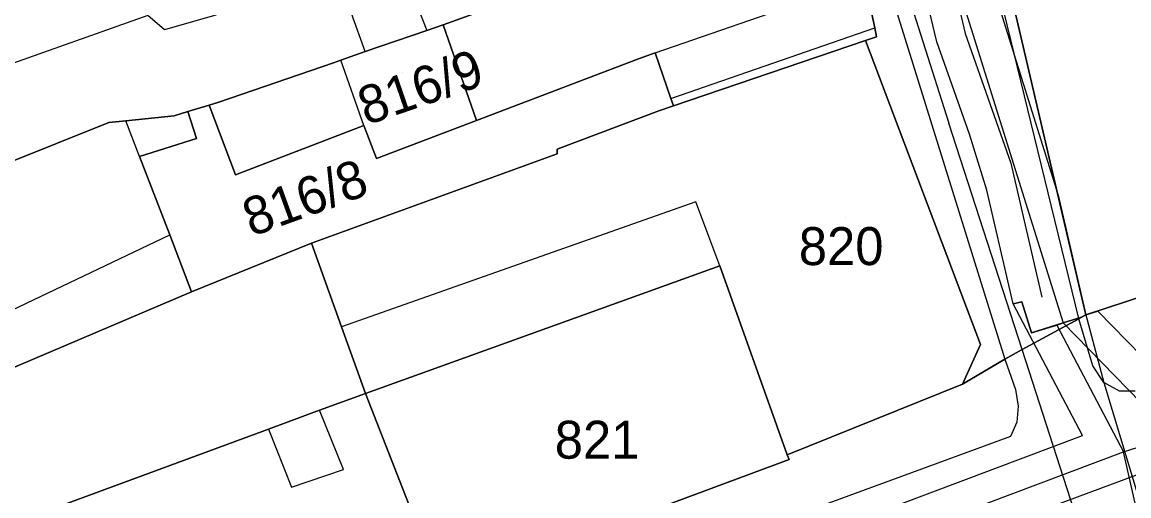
# Model space of a CAD drawing. Extents: x -263423 to -261326, y -1240067 to -1237864.
# Drawn here: x -262708 to -262649.7, y -1239528.3 to -1239503.3 of the extents above; entities that cross this region are included whole.
import ezdxf

# ---------------------------------------------------------------- set-up
doc = ezdxf.new("R2010")
doc.units = 0
for name, color, linetype in [('body_kn', 7, 'Continuous'), ('kladpar_druhypozemkov', 7, 'Continuous'), ('kladpar_hranice', 7, 'Continuous'), ('kladpar_parcelnecisla', 7, 'Continuous'), ('kladpar_plochy', 7, 'Continuous'), ('tarchy_linie', 7, 'Continuous'), ('zappar_hrandruhpozemk', 7, 'Continuous')]:
    doc.layers.add(name, color=color, linetype=linetype)

msp = doc.modelspace()

# ---------------------------------------------------------------- linework, layer by layer
at = {"layer": 'body_kn'}
for p, q in [((-262685.83, -1239503.47), (-262685.83, -1239503.47)), ((-262663.09, -1239503.63), (-262663.09, -1239503.63)), ((-262700.5, -1239503.74), (-262700.5, -1239503.74)), ((-262686.68, -1239503.77), (-262686.68, -1239503.77)), ((-262662.99, -1239504.11), (-262662.99, -1239504.11)), ((-262658.33, -1239503.93), (-262658.33, -1239503.93)), ((-262663.57, -1239504.3), (-262663.57, -1239504.3)), ((-262663.57, -1239504.3), (-262663.57, -1239504.3)), ((-262659.82, -1239504.37), (-262659.82, -1239504.37)), ((-262691.22, -1239505.34), (-262691.22, -1239505.34)), ((-262689.93, -1239504.88), (-262689.93, -1239504.88)), ((-262689.93, -1239504.88), (-262689.93, -1239504.88)), ((-262675.54, -1239505.26), (-262675.54, -1239505.26)), ((-262674.65, -1239504.95), (-262674.65, -1239504.95)), ((-262674.65, -1239504.95), (-262674.65, -1239504.95)), ((-262691.6, -1239505.48), (-262691.6, -1239505.48)), ((-262698.16, -1239507.7), (-262698.16, -1239507.7)), ((-262698.16, -1239507.7), (-262698.16, -1239507.7)), ((-262697.65, -1239507.55), (-262697.65, -1239507.55)), ((-262673.83, -1239507.36), (-262673.83, -1239507.36)), ((-262673.83, -1239507.36), (-262673.83, -1239507.36)), ((-262673.69, -1239507.74), (-262673.69, -1239507.74)), ((-262700, -1239508.26), (-262700, -1239508.26)), ((-262699.28, -1239508.04), (-262699.28, -1239508.04)), ((-262699.28, -1239508.04), (-262699.28, -1239508.04)), ((-262674.47, -1239508), (-262674.47, -1239508)), ((-262703.44, -1239508.62), (-262703.44, -1239508.62)), ((-262702.55, -1239508.53), (-262702.55, -1239508.53)), ((-262690.01, -1239508.78), (-262690.01, -1239508.78)), ((-262690.01, -1239508.78), (-262690.01, -1239508.78)), ((-262684.07, -1239508.51), (-262684.07, -1239508.51)), ((-262684.07, -1239508.51), (-262684.07, -1239508.51)), ((-262659.19, -1239508.65), (-262659.19, -1239508.65)), ((-262698.82, -1239509.46), (-262698.82, -1239509.46)), ((-262658.1, -1239509.23), (-262658.1, -1239509.23)), ((-262679.82, -1239510.02), (-262679.82, -1239510.02)), ((-262701.83, -1239510.4), (-262701.83, -1239510.4)), ((-262701.83, -1239510.4), (-262701.83, -1239510.4)), ((-262689.34, -1239510.51), (-262689.34, -1239510.51)), ((-262679.82, -1239510.27), (-262679.82, -1239510.27)), ((-262655.92, -1239510.76), (-262655.92, -1239510.76)), ((-262696.76, -1239511.37), (-262696.76, -1239511.37)), ((-262657.18, -1239512.18), (-262657.18, -1239512.18)), ((-262653.43, -1239512.44), (-262653.43, -1239512.44)), ((-262672.51, -1239512.79), (-262672.51, -1239512.79)), ((-262700.23, -1239514.54), (-262700.23, -1239514.54)), ((-262692.76, -1239514.98), (-262692.76, -1239514.98)), ((-262671.25, -1239516.17), (-262671.25, -1239516.17)), ((-262671.25, -1239516.17), (-262671.25, -1239516.17)), ((-262699.08, -1239517.53), (-262699.08, -1239517.53)), ((-262655.79, -1239518.17), (-262655.79, -1239518.17)), ((-262655.34, -1239518.07), (-262655.34, -1239518.07)), ((-262654.28, -1239517.82), (-262654.28, -1239517.82)), ((-262651.96, -1239518.75), (-262651.96, -1239518.75)), ((-262651.96, -1239518.75), (-262651.96, -1239518.75)), ((-262651.34, -1239518.55), (-262651.34, -1239518.55)), ((-262691.19, -1239519.38), (-262691.19, -1239519.38)), ((-262653.5, -1239519.29), (-262653.5, -1239519.29)), ((-262653.5, -1239519.29), (-262653.5, -1239519.29)), ((-262653.16, -1239519.18), (-262653.16, -1239519.18)), ((-262653.16, -1239519.18), (-262653.16, -1239519.18)), ((-262652.35, -1239518.94), (-262652.35, -1239518.94)), ((-262652.34, -1239518.96), (-262652.34, -1239518.96)), ((-262652.34, -1239518.96), (-262652.34, -1239518.96)), ((-262652.2, -1239518.88), (-262652.2, -1239518.88)), ((-262652.2, -1239518.88), (-262652.2, -1239518.88)), ((-262654.83, -1239519.7), (-262654.83, -1239519.7)), ((-262657.51, -1239520.31), (-262657.51, -1239520.31)), ((-262655.32, -1239520.58), (-262655.32, -1239520.58)), ((-262655.32, -1239520.58), (-262655.32, -1239520.58)), ((-262656.24, -1239521.08), (-262656.24, -1239521.08)), ((-262656.24, -1239521.08), (-262656.24, -1239521.08)), ((-262651.59, -1239521.43), (-262651.59, -1239521.43)), ((-262651.02, -1239522.32), (-262651.02, -1239522.32)), ((-262651.02, -1239522.32), (-262651.02, -1239522.32)), ((-262689.92, -1239522.89), (-262689.92, -1239522.89)), ((-262658.47, -1239522.41), (-262658.47, -1239522.41)), ((-262655.67, -1239522.68), (-262655.67, -1239522.68)), ((-262650.19, -1239522.77), (-262650.19, -1239522.77)), ((-262692.35, -1239523.77), (-262692.35, -1239523.77)), ((-262655.54, -1239523.57), (-262655.54, -1239523.57)), ((-262655.61, -1239524.4), (-262655.61, -1239524.4)), ((-262695.02, -1239524.78), (-262695.02, -1239524.78)), ((-262695.02, -1239524.78), (-262695.02, -1239524.78)), ((-262655.93, -1239525.16), (-262655.93, -1239525.16)), ((-262652.15, -1239525.11), (-262652.15, -1239525.11)), ((-262667.71, -1239526.12), (-262667.71, -1239526.12)), ((-262667.59, -1239526.38), (-262667.59, -1239526.38)), ((-262649.98, -1239525.97), (-262649.98, -1239525.97)), ((-262691.08, -1239526.9), (-262691.08, -1239526.9)), ((-262693.82, -1239527.84), (-262693.82, -1239527.84))]:
    msp.add_line(p, q, dxfattribs=at)
at = {"layer": 'kladpar_druhypozemkov'}
for p, q in [((-262687.99, -1239505.99), (-262687.99, -1239505.99)), ((-262693.78, -1239512.15), (-262693.78, -1239512.15)), ((-262664.64, -1239513.63), (-262664.64, -1239513.63)), ((-262678.35, -1239524.33), (-262678.35, -1239524.33))]:
    msp.add_line(p, q, dxfattribs=at)
at = {"layer": 'kladpar_hranice'}
for points in [[(-262664.29, -1239462.76), (-262662.87, -1239470.04), (-262661.2, -1239477.95), (-262660.64, -1239481.59), (-262651.96, -1239518.75), (-262652.34, -1239518.96), (-262655.32, -1239520.58), (-262656.24, -1239521.08), (-262658.47, -1239522.41), (-262657.51, -1239520.31), (-262663.57, -1239504.3), (-262662.99, -1239504.11), (-262663.09, -1239503.63), (-262663.62, -1239501.12), (-262665.12, -1239496.03), (-262666.64, -1239490.87), (-262667.34, -1239488.48), (-262669.4, -1239481.46), (-262669.67, -1239479.17), (-262670.13, -1239477.19), (-262670.88, -1239473.74), (-262672.25, -1239466.72)], [(-262644.23, -1239476.67), (-262643.83, -1239478.97), (-262643.29, -1239483.24), (-262641.64, -1239491.6), (-262636.86, -1239513.79), (-262651.96, -1239518.75), (-262660.64, -1239481.59), (-262651.76, -1239478.6), (-262649.33, -1239477.96), (-262644.23, -1239476.67)], [(-262709.07, -1239496.42), (-262698.9, -1239492.64), (-262695.64, -1239491.63), (-262691.35, -1239490.17), (-262691.51, -1239489.71), (-262669.4, -1239481.46), (-262667.34, -1239488.48), (-262666.64, -1239490.87), (-262665.12, -1239496.03), (-262685.83, -1239503.47), (-262686.68, -1239503.77), (-262689.93, -1239504.88), (-262691.22, -1239505.34), (-262691.6, -1239505.48), (-262697.65, -1239507.55), (-262698.16, -1239507.7), (-262699.28, -1239508.04), (-262700, -1239508.26), (-262702.55, -1239508.53), (-262703.44, -1239508.62), (-262714.4, -1239513)], [(-262684.07, -1239508.51), (-262685.83, -1239503.47), (-262665.12, -1239496.03), (-262663.62, -1239501.12), (-262663.09, -1239503.63), (-262662.99, -1239504.11), (-262663.57, -1239504.3), (-262673.69, -1239507.74), (-262673.83, -1239507.36), (-262674.65, -1239504.95), (-262675.54, -1239505.26), (-262684.07, -1239508.51)], [(-262698.16, -1239507.7), (-262697.65, -1239507.55), (-262691.6, -1239505.48), (-262691.22, -1239505.34), (-262689.93, -1239504.88), (-262686.68, -1239503.77), (-262685.83, -1239503.47), (-262684.07, -1239508.51), (-262689.34, -1239510.51), (-262690.01, -1239508.78), (-262696.76, -1239511.37), (-262698.16, -1239507.7)], [(-262663.57, -1239504.3), (-262657.51, -1239520.31), (-262658.47, -1239522.41), (-262667.71, -1239526.12), (-262671.25, -1239516.17), (-262689.92, -1239522.89), (-262691.19, -1239519.38), (-262692.76, -1239514.98), (-262679.82, -1239510.27), (-262679.82, -1239510.02), (-262674.47, -1239508), (-262673.69, -1239507.74), (-262663.57, -1239504.3)], [(-262699.28, -1239508.04), (-262698.16, -1239507.7), (-262696.76, -1239511.37), (-262690.01, -1239508.78), (-262689.34, -1239510.51), (-262684.07, -1239508.51), (-262675.54, -1239505.26), (-262674.65, -1239504.95), (-262673.83, -1239507.36), (-262673.69, -1239507.74), (-262674.47, -1239508), (-262679.82, -1239510.02), (-262679.82, -1239510.27), (-262692.76, -1239514.98), (-262699.08, -1239517.53), (-262700.23, -1239514.54), (-262701.83, -1239510.4), (-262698.82, -1239509.46), (-262699.28, -1239508.04)], [(-262725.76, -1239517.56), (-262714.4, -1239513), (-262703.44, -1239508.62), (-262702.55, -1239508.53), (-262700, -1239508.26), (-262699.28, -1239508.04), (-262698.82, -1239509.46), (-262701.83, -1239510.4), (-262700.23, -1239514.54), (-262699.08, -1239517.53), (-262709.95, -1239522.15), (-262711.01, -1239519.66), (-262711.38, -1239518.73), (-262726.35, -1239524.6), (-262724.99, -1239528.05), (-262725.67, -1239528.32), (-262754.11, -1239539.2), (-262756.92, -1239530.11), (-262725.76, -1239517.56)], [(-262720.06, -1239545.93), (-262702.01, -1239539.01), (-262685.95, -1239533.04), (-262685.88, -1239533.17), (-262667.59, -1239526.38), (-262667.71, -1239526.12), (-262658.47, -1239522.41), (-262656.24, -1239521.08), (-262655.32, -1239520.58), (-262652.34, -1239518.96), (-262651.96, -1239518.75), (-262636.86, -1239513.79)], [(-262724.99, -1239528.05), (-262710.81, -1239522.47), (-262709.95, -1239522.15), (-262699.08, -1239517.53), (-262692.76, -1239514.98), (-262691.19, -1239519.38), (-262689.92, -1239522.89), (-262692.35, -1239523.77), (-262695.02, -1239524.78), (-262705.8, -1239528.74), (-262702.01, -1239539.01), (-262720.06, -1239545.93), (-262745.51, -1239555.99), (-262748.43, -1239555.08), (-262754.11, -1239539.2), (-262725.67, -1239528.32), (-262724.99, -1239528.05)], [(-262671.25, -1239516.17), (-262667.71, -1239526.12), (-262667.59, -1239526.38), (-262685.88, -1239533.17), (-262685.95, -1239533.04), (-262689.92, -1239522.89), (-262671.25, -1239516.17)], [(-262695.02, -1239524.78), (-262692.35, -1239523.77), (-262689.92, -1239522.89), (-262685.95, -1239533.04), (-262702.01, -1239539.01), (-262705.8, -1239528.74), (-262695.02, -1239524.78)]]:
    msp.add_lwpolyline(points, dxfattribs=at)
at = {"layer": 'kladpar_plochy'}
for points in [[(-262664.29, -1239462.76), (-262662.87, -1239470.04), (-262661.2, -1239477.95), (-262660.64, -1239481.59), (-262651.96, -1239518.75), (-262652.34, -1239518.96), (-262655.32, -1239520.58), (-262656.24, -1239521.08), (-262658.47, -1239522.41), (-262657.51, -1239520.31), (-262663.57, -1239504.3), (-262662.99, -1239504.11), (-262663.09, -1239503.63), (-262663.62, -1239501.12), (-262665.12, -1239496.03), (-262666.64, -1239490.87), (-262667.34, -1239488.48), (-262669.4, -1239481.46), (-262669.67, -1239479.17), (-262670.13, -1239477.19), (-262670.88, -1239473.74), (-262672.25, -1239466.72)], [(-262709.07, -1239496.42), (-262698.9, -1239492.64), (-262695.64, -1239491.63), (-262691.35, -1239490.17), (-262691.51, -1239489.71), (-262669.4, -1239481.46), (-262667.34, -1239488.48), (-262666.64, -1239490.87), (-262665.12, -1239496.03), (-262685.83, -1239503.47), (-262686.68, -1239503.77), (-262689.93, -1239504.88), (-262691.22, -1239505.34), (-262691.6, -1239505.48), (-262697.65, -1239507.55), (-262698.16, -1239507.7), (-262699.28, -1239508.04), (-262700, -1239508.26), (-262702.55, -1239508.53), (-262703.44, -1239508.62), (-262714.4, -1239513)], [(-262720.06, -1239545.93), (-262702.01, -1239539.01), (-262685.95, -1239533.04), (-262685.88, -1239533.17), (-262667.59, -1239526.38), (-262667.71, -1239526.12), (-262658.47, -1239522.41), (-262656.24, -1239521.08), (-262655.32, -1239520.58), (-262652.34, -1239518.96), (-262651.96, -1239518.75), (-262636.86, -1239513.79)]]:
    msp.add_lwpolyline(points, dxfattribs=at)
for points in [[(-262644.23, -1239476.67), (-262643.83, -1239478.97), (-262643.29, -1239483.24), (-262641.64, -1239491.6), (-262636.86, -1239513.79), (-262651.96, -1239518.75), (-262660.64, -1239481.59), (-262651.76, -1239478.6), (-262649.33, -1239477.96)], [(-262684.07, -1239508.51), (-262685.83, -1239503.47), (-262665.12, -1239496.03), (-262663.62, -1239501.12), (-262663.09, -1239503.63), (-262662.99, -1239504.11), (-262663.57, -1239504.3), (-262673.69, -1239507.74), (-262673.83, -1239507.36), (-262674.65, -1239504.95), (-262675.54, -1239505.26)], [(-262698.16, -1239507.7), (-262697.65, -1239507.55), (-262691.6, -1239505.48), (-262691.22, -1239505.34), (-262689.93, -1239504.88), (-262686.68, -1239503.77), (-262685.83, -1239503.47), (-262684.07, -1239508.51), (-262689.34, -1239510.51), (-262690.01, -1239508.78), (-262696.76, -1239511.37)], [(-262663.57, -1239504.3), (-262657.51, -1239520.31), (-262658.47, -1239522.41), (-262667.71, -1239526.12), (-262671.25, -1239516.17), (-262689.92, -1239522.89), (-262691.19, -1239519.38), (-262692.76, -1239514.98), (-262679.82, -1239510.27), (-262679.82, -1239510.02), (-262674.47, -1239508), (-262673.69, -1239507.74)], [(-262699.28, -1239508.04), (-262698.16, -1239507.7), (-262696.76, -1239511.37), (-262690.01, -1239508.78), (-262689.34, -1239510.51), (-262684.07, -1239508.51), (-262675.54, -1239505.26), (-262674.65, -1239504.95), (-262673.83, -1239507.36), (-262673.69, -1239507.74), (-262674.47, -1239508), (-262679.82, -1239510.02), (-262679.82, -1239510.27), (-262692.76, -1239514.98), (-262699.08, -1239517.53), (-262700.23, -1239514.54), (-262701.83, -1239510.4), (-262698.82, -1239509.46)], [(-262725.76, -1239517.56), (-262714.4, -1239513), (-262703.44, -1239508.62), (-262702.55, -1239508.53), (-262700, -1239508.26), (-262699.28, -1239508.04), (-262698.82, -1239509.46), (-262701.83, -1239510.4), (-262700.23, -1239514.54), (-262699.08, -1239517.53), (-262709.95, -1239522.15), (-262711.01, -1239519.66), (-262711.38, -1239518.73), (-262726.35, -1239524.6), (-262724.99, -1239528.05), (-262725.67, -1239528.32), (-262754.11, -1239539.2), (-262756.92, -1239530.11)], [(-262724.99, -1239528.05), (-262710.81, -1239522.47), (-262709.95, -1239522.15), (-262699.08, -1239517.53), (-262692.76, -1239514.98), (-262691.19, -1239519.38), (-262689.92, -1239522.89), (-262692.35, -1239523.77), (-262695.02, -1239524.78), (-262705.8, -1239528.74), (-262702.01, -1239539.01), (-262720.06, -1239545.93), (-262745.51, -1239555.99), (-262748.43, -1239555.08), (-262754.11, -1239539.2), (-262725.67, -1239528.32)], [(-262671.25, -1239516.17), (-262667.71, -1239526.12), (-262667.59, -1239526.38), (-262685.88, -1239533.17), (-262685.95, -1239533.04), (-262689.92, -1239522.89)], [(-262695.02, -1239524.78), (-262692.35, -1239523.77), (-262689.92, -1239522.89), (-262685.95, -1239533.04), (-262702.01, -1239539.01), (-262705.8, -1239528.74)]]:
    msp.add_lwpolyline(points, close=True, dxfattribs=at)
at = {"layer": 'tarchy_linie'}
for p, q in [((-262653.5, -1239519.29), (-262649.98, -1239525.97)), ((-262653.16, -1239519.18), (-262646.4, -1239526.11)), ((-262648.55, -1239532.26), (-262649.98, -1239525.97))]:
    msp.add_line(p, q, dxfattribs=at)
for points in [[(-262816.21, -1239022.95), (-262801.33, -1239053.61), (-262785.49, -1239096.59), (-262778.97, -1239116.64), (-262769.58, -1239148.24), (-262765.58, -1239161.32), (-262756.14, -1239192.63), (-262745.47, -1239227.02), (-262734.36, -1239262.66), (-262729.23, -1239278.2), (-262719.46, -1239309.9), (-262705.75, -1239353.04), (-262693.14, -1239374.02), (-262677.03, -1239427.73), (-262664.56, -1239482.72), (-262653.16, -1239519.18)], [(-262652.2, -1239518.88), (-262653.16, -1239519.18), (-262654.83, -1239519.7), (-262655.34, -1239518.07), (-262655.79, -1239518.17), (-262657.18, -1239512.18), (-262658.1, -1239509.23), (-262659.82, -1239504.37), (-262660.41, -1239501.85), (-262666.25, -1239483.18), (-262678.72, -1239428.18), (-262680.89, -1239420.96), (-262702.22, -1239362.31), (-262705.93, -1239356.12), (-262707.36, -1239353.77), (-262721.13, -1239310.42), (-262730.9, -1239278.73)], [(-262717.4, -1239307.13), (-262713.9, -1239319.06), (-262712.61, -1239323.96), (-262709.96, -1239333.26), (-262703.89, -1239350.34), (-262702.54, -1239352.36), (-262700.12, -1239359.01), (-262691.53, -1239373.31), (-262675.57, -1239426.5), (-262673.75, -1239431.51), (-262658.68, -1239495.67), (-262653.43, -1239512.44), (-262651.96, -1239518.75), (-262652.2, -1239518.88)], [(-262718.89, -1239307.57), (-262715.38, -1239319.51), (-262714.09, -1239324.42), (-262711.44, -1239333.73), (-262705.29, -1239351.04), (-262703.93, -1239353.07), (-262675.24, -1239431.95), (-262658.33, -1239503.93), (-262655.92, -1239510.76), (-262654.28, -1239517.82)], [(-262749.71, -1239561.67), (-262746.19, -1239560.51), (-262743.15, -1239561.04), (-262649.98, -1239525.97), (-262594.17, -1239508.21), (-262517.6, -1239484.02), (-262437.41, -1239458.85)], [(-262731.66, -1239557.76), (-262692.47, -1239543.22), (-262646.4, -1239526.11), (-262589.83, -1239507.38), (-262519.5, -1239483.92), (-262481.71, -1239471.35), (-262447.79, -1239460.71)], [(-262723.81, -1239556.66), (-262733.42, -1239560.22), (-262733.8, -1239559.2), (-262743.01, -1239562.66), (-262746.07, -1239562.13), (-262749.19, -1239563.16), (-262749.71, -1239561.67), (-262750.26, -1239560.18), (-262746.31, -1239558.89), (-262743.29, -1239559.42), (-262652.15, -1239525.11), (-262655.79, -1239518.17), (-262655.34, -1239518.07), (-262654.83, -1239519.7), (-262653.5, -1239519.29), (-262653.16, -1239519.18), (-262652.2, -1239518.88), (-262651.96, -1239518.75), (-262651.34, -1239518.55), (-262646.73, -1239523.27), (-262590.71, -1239504.72), (-262590.75, -1239504.63), (-262520.42, -1239481.17)]]:
    msp.add_lwpolyline(points, dxfattribs=at)
at = {"layer": 'zappar_hrandruhpozemk'}
for p, q in [((-262662.17, -1239478.76), (-262652.35, -1239518.94)), ((-262667.81, -1239481.37), (-262659.19, -1239508.65)), ((-262688.69, -1239498.71), (-262686.68, -1239503.77)), ((-262662.85, -1239499.85), (-262656.24, -1239521.08)), ((-262674.65, -1239504.95), (-262663.62, -1239501.12)), ((-262701.38, -1239502.97), (-262726.7, -1239511.95)), ((-262673.83, -1239507.36), (-262663.09, -1239503.63)), ((-262690.01, -1239508.78), (-262691.22, -1239505.34)), ((-262701.83, -1239510.4), (-262702.55, -1239508.53)), ((-262655.32, -1239520.58), (-262659.19, -1239508.65)), ((-262672.51, -1239512.79), (-262691.19, -1239519.38)), ((-262671.25, -1239516.17), (-262672.51, -1239512.79)), ((-262711.01, -1239519.66), (-262700.23, -1239514.54)), ((-262651.96, -1239518.75), (-262651.02, -1239522.32)), ((-262652.34, -1239518.96), (-262652.35, -1239518.94)), ((-262651.29, -1239533.03), (-262655.32, -1239520.58)), ((-262651.02, -1239522.32), (-262648.07, -1239532.13)), ((-262695.02, -1239524.78), (-262693.82, -1239527.84))]:
    msp.add_line(p, q, dxfattribs=at)
for points in [[(-262689.93, -1239504.88), (-262691.38, -1239500.85), (-262697.88, -1239502.98), (-262700.5, -1239503.74), (-262701.38, -1239502.97)], [(-262649.37, -1239522.77), (-262650.19, -1239522.77), (-262651.02, -1239522.32), (-262651.59, -1239521.43), (-262652.34, -1239518.96)], [(-262656.24, -1239521.08), (-262655.67, -1239522.68), (-262655.54, -1239523.57), (-262655.61, -1239524.4), (-262655.93, -1239525.16), (-262698.39, -1239540.75)], [(-262693.82, -1239527.84), (-262691.08, -1239526.9), (-262692.35, -1239523.77)]]:
    msp.add_lwpolyline(points, dxfattribs=at)

# ---------------------------------------------------------------- texts
at = {"layer": 'kladpar_parcelnecisla'}
for s, rotation, p in [('816/9', 19, (-262689.876, -1239508.777)), ('816/8', 20, (-262695.92, -1239514.65))]:
    msp.add_text(s, height=2, rotation=rotation, dxfattribs=at).set_placement(p)
for s, p in [('820', (-262667.089, -1239516.13)), ('821', (-262679.948, -1239526.33))]:
    msp.add_text(s, height=2, dxfattribs=at).set_placement(p)

doc.saveas('drawing.dxf')
